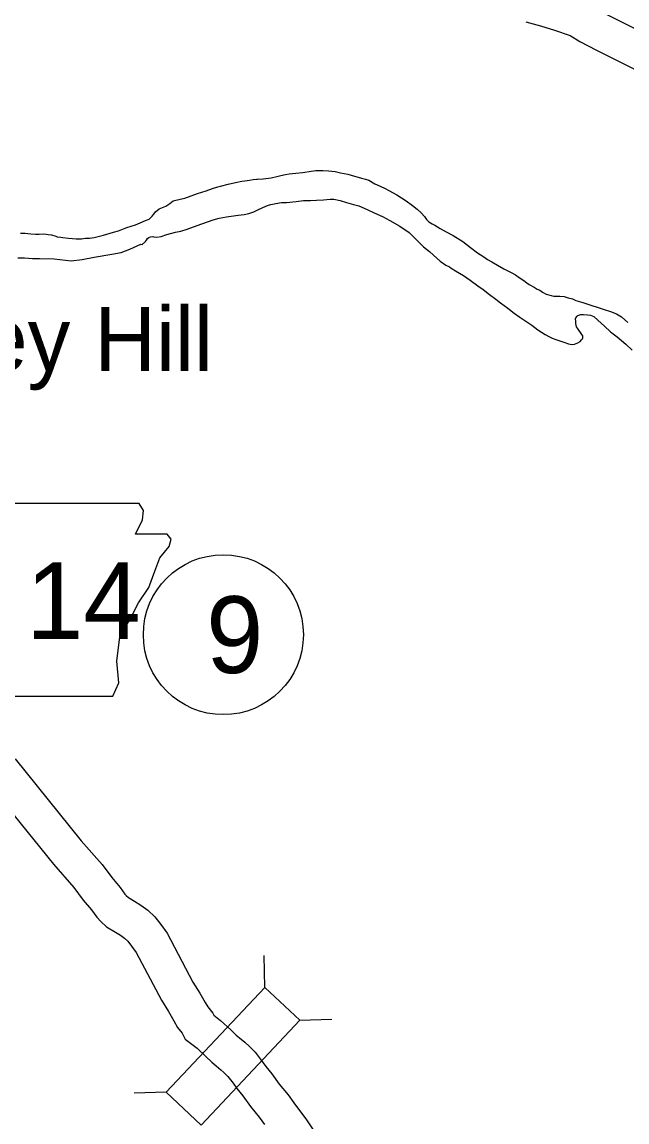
# Model space of a CAD drawing. Extents: x -939622 to -934222, y 1383701 to 1385301.
# Drawn here: x -936290.49 to -936275.52, y 1384792.85 to 1384820.09 of the extents above; entities that cross this region are included whole.
import ezdxf

# ---------------------------------------------------------------- set-up
doc = ezdxf.new("R2010")
doc.units = 0
for name, color, linetype in [('Level 10', 7, 'Continuous'), ('Level 20', 7, 'Continuous'), ('Level 21', 7, 'Continuous'), ('Level 24', 7, 'Continuous'), ('Level 27', 7, 'Continuous'), ('Level 9', 7, 'Continuous')]:
    doc.layers.add(name, color=color, linetype=linetype)

msp = doc.modelspace()

# ---------------------------------------------------------------- linework, layer by layer
at = {"layer": 'Level 10'}
for points in [[(-936277.036, 1384820.738), (-936276.533, 1384820.576), (-936276.233, 1384820.383), (-936275.865, 1384820.195), (-936274.788, 1384819.656)], [(-936278.022, 1384820.091), (-936277.66, 1384819.991), (-936277.308, 1384819.881)], [(-936277.312, 1384819.882), (-936276.921, 1384819.756), (-936276.682, 1384819.602), (-936276.271, 1384819.392), (-936275.179, 1384818.845)], [(-936290.657, 1384801.838), (-936289.023, 1384799.814), (-936288.5, 1384799.223), (-936288.266, 1384798.899), (-936288.057, 1384798.656), (-936287.94, 1384798.492), (-936287.906, 1384798.455), (-936287.855, 1384798.409), (-936287.702, 1384798.318), (-936287.544, 1384798.218), (-936287.372, 1384798.092), (-936287.204, 1384797.931), (-936287.056, 1384797.743), (-936286.897, 1384797.523), (-936286.257, 1384796.314), (-936286.088, 1384796.039), (-936285.955, 1384795.804), (-936285.891, 1384795.698), (-936285.769, 1384795.541), (-936285.744, 1384795.493), (-936285.573, 1384795.362), (-936285.321, 1384795.127), (-936285.186, 1384794.998), (-936285.106, 1384794.93), (-936284.973, 1384794.822), (-936284.862, 1384794.718), (-936284.721, 1384794.574), (-936284.541, 1384794.347), (-936284.452, 1384794.222), (-936284.306, 1384794.038), (-936284.125, 1384793.786), (-936283.904, 1384793.521), (-936283.761, 1384793.319), (-936283.444, 1384792.901), (-936283.2, 1384792.528)], [(-936291.346, 1384801.258), (-936289.711, 1384799.233), (-936289.203, 1384798.659), (-936288.973, 1384798.34), (-936288.767, 1384798.101), (-936288.638, 1384797.92), (-936288.538, 1384797.814), (-936288.395, 1384797.683), (-936288.173, 1384797.551), (-936288.052, 1384797.474), (-936287.951, 1384797.4), (-936287.87, 1384797.323), (-936287.774, 1384797.202), (-936287.664, 1384797.047), (-936287.039, 1384795.867), (-936286.863, 1384795.581), (-936286.732, 1384795.351), (-936286.636, 1384795.189), (-936286.526, 1384795.049), (-936286.446, 1384794.899), (-936286.156, 1384794.675), (-936285.94, 1384794.473), (-936285.789, 1384794.329), (-936285.68, 1384794.237), (-936285.565, 1384794.144), (-936285.493, 1384794.076), (-936285.397, 1384793.977), (-936285.26, 1384793.806), (-936285.171, 1384793.681), (-936285.024, 1384793.495), (-936284.837, 1384793.235), (-936284.618, 1384792.971), (-936284.486, 1384792.786)]]:
    msp.add_lwpolyline(points, dxfattribs=at)
at = {"layer": 'Level 20'}
for p, q in [((-936284.475, 1384796.183), (-936284.499, 1384796.975)), ((-936283.61, 1384795.369), (-936282.819, 1384795.392)), ((-936286.919, 1384793.589), (-936287.71, 1384793.565))]:
    msp.add_line(p, q, dxfattribs=at)
msp.add_lwpolyline([(-936286.054, 1384792.774), (-936283.61, 1384795.369), (-936284.475, 1384796.183), (-936286.919, 1384793.589)], close=True, dxfattribs=at)
at = {"layer": 'Level 21'}
msp.add_lwpolyline([(-936292.15, 1384808.165), (-936291.921, 1384806.642), (-936292.023, 1384804.333), (-936291.82, 1384804.206), (-936291.439, 1384804.206), (-936291.439, 1384803.394), (-936288.242, 1384803.394), (-936288.089, 1384803.724), (-936288.14, 1384804.257), (-936288.064, 1384804.866), (-936287.785, 1384805.348), (-936287.607, 1384805.703), (-936287.353, 1384806.084), (-936287.201, 1384806.49), (-936287.074, 1384806.82), (-936286.846, 1384807.099), (-936286.795, 1384807.277), (-936286.897, 1384807.403), (-936287.683, 1384807.403), (-936287.506, 1384807.759), (-936287.48, 1384807.987), (-936287.586, 1384808.163)], close=True, dxfattribs=at)
at = {"layer": 'Level 27'}
msp.add_circle((-936285.505, 1384804.916), 1.98, dxfattribs=at)
at = {"layer": 'Level 9'}
for points in [[(-936284.687, 1384816.195), (-936284.663, 1384816.198), (-936284.522, 1384816.2), (-936284.325, 1384816.23), (-936284.181, 1384816.262), (-936284.083, 1384816.285), (-936283.966, 1384816.311), (-936283.88, 1384816.324), (-936283.712, 1384816.345), (-936283.535, 1384816.362), (-936283.332, 1384816.392), (-936283.215, 1384816.406), (-936283.044, 1384816.409), (-936282.9, 1384816.405), (-936282.741, 1384816.383), (-936282.606, 1384816.355), (-936282.425, 1384816.319), (-936282.257, 1384816.27), (-936282.17, 1384816.247), (-936282.085, 1384816.224), (-936281.989, 1384816.196), (-936281.908, 1384816.167), (-936281.756, 1384816.082), (-936281.627, 1384816.024), (-936281.5, 1384815.962), (-936281.409, 1384815.916), (-936281.213, 1384815.81), (-936280.983, 1384815.66), (-936280.825, 1384815.542), (-936280.713, 1384815.45), (-936280.61, 1384815.362), (-936280.53, 1384815.27), (-936280.478, 1384815.195), (-936280.42, 1384815.142), (-936280.336, 1384815.089), (-936280.272, 1384815.057), (-936280.136, 1384814.975), (-936279.988, 1384814.889), (-936279.819, 1384814.799), (-936279.577, 1384814.649), (-936279.392, 1384814.507), (-936279.219, 1384814.374), (-936279.083, 1384814.286), (-936278.968, 1384814.21), (-936278.865, 1384814.148), (-936278.723, 1384814.066), (-936278.565, 1384813.975), (-936278.387, 1384813.881), (-936278.272, 1384813.823), (-936278.187, 1384813.764), (-936278.072, 1384813.684), (-936277.994, 1384813.625), (-936277.936, 1384813.59), (-936277.812, 1384813.523), (-936277.742, 1384813.475), (-936277.676, 1384813.443), (-936277.609, 1384813.399), (-936277.516, 1384813.346), (-936277.392, 1384813.318), (-936277.326, 1384813.301), (-936277.236, 1384813.299), (-936277.176, 1384813.3), (-936277.074, 1384813.287), (-936276.972, 1384813.261), (-936276.869, 1384813.233), (-936276.785, 1384813.192), (-936276.607, 1384813.14), (-936276.409, 1384813.077), (-936276.228, 1384813.017), (-936276.083, 1384812.971), (-936275.926, 1384812.919), (-936275.773, 1384812.858), (-936275.655, 1384812.784), (-936275.494, 1384812.648)], [(-936290.528, 1384814.861), (-936290.411, 1384814.857), (-936290.342, 1384814.849), (-936290.27, 1384814.844), (-936290.153, 1384814.831), (-936290.084, 1384814.832), (-936290.063, 1384814.835), (-936289.967, 1384814.839), (-936289.892, 1384814.834), (-936289.838, 1384814.829), (-936289.76, 1384814.815), (-936289.654, 1384814.781), (-936289.618, 1384814.769), (-936289.528, 1384814.756), (-936289.48, 1384814.747), (-936289.336, 1384814.737), (-936289.237, 1384814.727), (-936289.15, 1384814.722), (-936289.018, 1384814.721), (-936288.913, 1384814.732), (-936288.817, 1384814.736), (-936288.701, 1384814.753), (-936288.474, 1384814.805), (-936288.22, 1384814.884), (-936288.101, 1384814.918), (-936287.895, 1384814.997), (-936287.677, 1384815.066), (-936287.561, 1384815.116), (-936287.433, 1384815.169), (-936287.34, 1384815.201), (-936287.267, 1384815.283), (-936287.225, 1384815.326), (-936287.184, 1384815.387), (-936287.092, 1384815.463), (-936286.928, 1384815.523), (-936286.828, 1384815.594), (-936286.75, 1384815.655), (-936286.577, 1384815.7), (-936286.461, 1384815.726), (-936286.142, 1384815.839), (-936285.927, 1384815.908), (-936285.775, 1384815.965), (-936285.638, 1384816.009), (-936285.575, 1384816.022), (-936285.387, 1384816.07), (-936285.201, 1384816.115), (-936285.046, 1384816.144), (-936284.971, 1384816.157), (-936284.861, 1384816.171), (-936284.771, 1384816.184), (-936284.687, 1384816.195)], [(-936290.594, 1384814.249), (-936290.429, 1384814.246), (-936290.225, 1384814.231), (-936290.057, 1384814.227), (-936289.694, 1384814.22), (-936289.268, 1384814.17), (-936289.001, 1384814.21), (-936288.699, 1384814.265), (-936288.266, 1384814.341), (-936288.033, 1384814.381), (-936287.821, 1384814.459), (-936287.55, 1384814.584), (-936287.517, 1384814.581), (-936287.428, 1384814.652), (-936287.408, 1384814.685), (-936287.381, 1384814.728), (-936287.352, 1384814.752), (-936287.307, 1384814.771), (-936287.25, 1384814.775), (-936287.223, 1384814.766), (-936287.154, 1384814.758), (-936287.046, 1384814.775), (-936286.9, 1384814.825), (-936286.685, 1384814.879), (-936286.559, 1384814.908), (-936286.404, 1384814.956), (-936286.151, 1384815.05), (-936285.754, 1384815.191), (-936285.608, 1384815.23), (-936285.423, 1384815.26), (-936285.141, 1384815.306), (-936284.992, 1384815.32), (-936284.872, 1384815.349), (-936284.753, 1384815.384), (-936284.655, 1384815.434), (-936284.53, 1384815.493), (-936284.413, 1384815.54), (-936284.33, 1384815.565), (-936284.207, 1384815.597), (-936284.07, 1384815.617), (-936283.941, 1384815.619), (-936283.702, 1384815.643), (-936283.519, 1384815.667), (-936283.351, 1384815.667), (-936283.204, 1384815.672), (-936283.028, 1384815.684), (-936282.86, 1384815.698), (-936282.773, 1384815.7), (-936282.614, 1384815.669), (-936282.454, 1384815.617), (-936282.288, 1384815.571), (-936282.153, 1384815.534), (-936281.948, 1384815.447), (-936281.773, 1384815.359), (-936281.57, 1384815.269), (-936281.383, 1384815.17), (-936281.141, 1384815.032), (-936280.905, 1384814.873), (-936280.735, 1384814.704)], [(-936280.735, 1384814.704), (-936280.552, 1384814.52), (-936280.406, 1384814.402), (-936280.306, 1384814.313), (-936280.136, 1384814.168), (-936280.003, 1384814.065), (-936280, 1384814.068), (-936279.906, 1384814.024), (-936279.87, 1384813.991), (-936279.764, 1384813.924), (-936279.564, 1384813.812), (-936279.401, 1384813.694), (-936279.21, 1384813.55), (-936279.079, 1384813.464), (-936278.919, 1384813.343), (-936278.761, 1384813.228), (-936278.643, 1384813.134), (-936278.464, 1384812.998), (-936278.312, 1384812.88), (-936278.167, 1384812.78), (-936278.043, 1384812.694), (-936277.873, 1384812.583), (-936277.721, 1384812.465), (-936277.54, 1384812.347), (-936277.434, 1384812.288), (-936277.368, 1384812.262), (-936277.28, 1384812.224), (-936277.175, 1384812.19), (-936277.051, 1384812.147), (-936276.964, 1384812.118), (-936276.925, 1384812.106), (-936276.877, 1384812.101), (-936276.814, 1384812.111), (-936276.772, 1384812.124), (-936276.73, 1384812.142), (-936276.674, 1384812.179), (-936276.644, 1384812.213), (-936276.618, 1384812.24), (-936276.609, 1384812.27), (-936276.61, 1384812.313), (-936276.635, 1384812.351), (-936276.668, 1384812.402), (-936276.711, 1384812.456), (-936276.745, 1384812.506), (-936276.769, 1384812.536), (-936276.776, 1384812.578), (-936276.782, 1384812.623), (-936276.786, 1384812.68), (-936276.79, 1384812.737), (-936276.784, 1384812.758), (-936276.749, 1384812.801), (-936276.734, 1384812.816), (-936276.657, 1384812.842), (-936276.594, 1384812.843), (-936276.498, 1384812.838), (-936276.417, 1384812.824), (-936276.341, 1384812.795), (-936276.238, 1384812.7), (-936276.077, 1384812.558), (-936275.922, 1384812.419), (-936275.761, 1384812.292), (-936275.543, 1384812.112), (-936275.385, 1384811.961)]]:
    msp.add_lwpolyline(points, dxfattribs=at)

# ---------------------------------------------------------------- texts
at = {"layer": 'Level 21'}
msp.add_text('14', height=1.9008, dxfattribs=at).set_placement((-936290.382, 1384804.808))
at = {"layer": 'Level 24'}
msp.add_text('Ramsey Hill', height=1.584, dxfattribs=at).set_placement((-936297.058, 1384811.445))
at = {"layer": 'Level 27'}
msp.add_text('9', height=1.901, dxfattribs=at).set_placement((-936285.93, 1384803.966))

doc.saveas('drawing.dxf')
